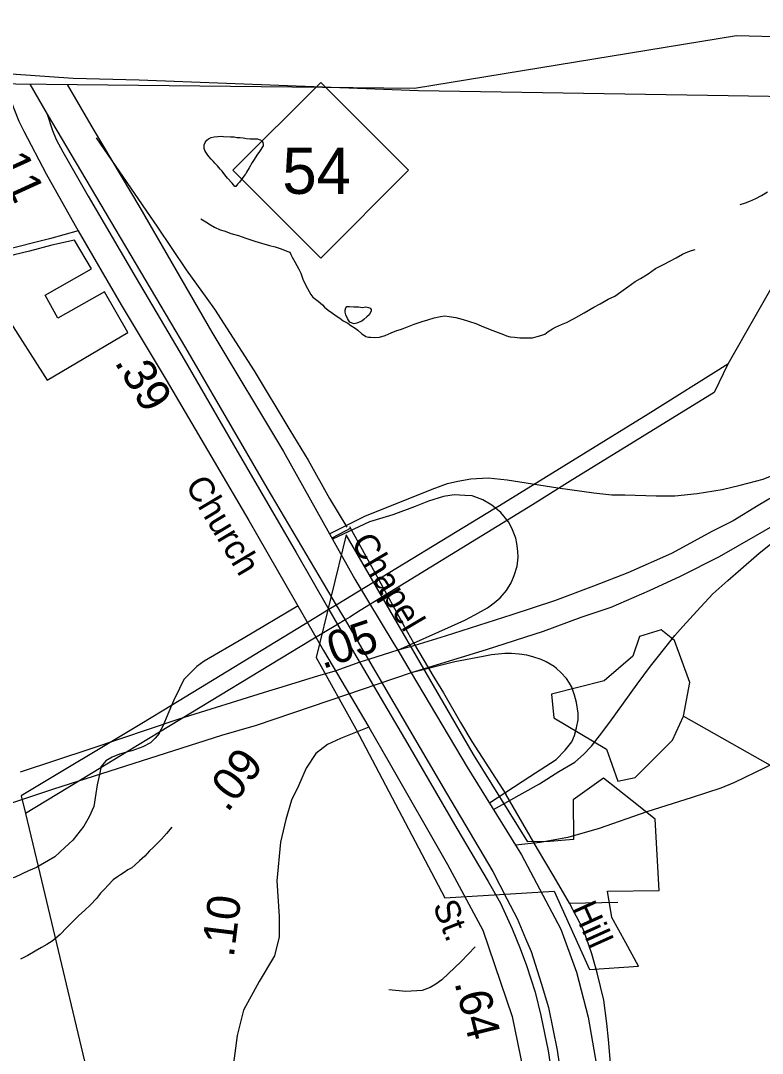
# Model space of a CAD drawing. Extents: x 2001466 to 2224147, y 644118 to 847247.
# Drawn here: x 2044369 to 2047181, y 766943 to 770860 of the extents above; entities that cross this region are included whole.
import ezdxf

# ---------------------------------------------------------------- set-up
doc = ezdxf.new("R2010")
doc.units = 0
for name, color, linetype in [('Exist Boundary Political City Limit New Hole', 7, 'Continuous'), ('Exist Boundary Political CountyLine', 7, 'Continuous'), ('Exist Hydrographic Misc Water Feature', 7, 'Continuous'), ('Exist Railroad Mainline', 7, 'Continuous'), ('Exist Railroad Siding', 7, 'Continuous'), ('Exist Road Non-System Type 51', 7, 'Continuous'), ('Exist Road Primary Interstate Ramp 1 Lane Attributed', 7, 'Continuous'), ('Exist Road Primary NC Attributed', 7, 'Continuous'), ('Exist Road Primary NC Label', 7, 'Continuous'), ('Exist Road Primary NC Service Mileage Hundredths English Label', 7, 'Continuous'), ('Exist Road Primary NC Shield CELL', 7, 'Continuous'), ('Exist Road Primary NC Shield Number Label', 7, 'Continuous'), ('Exist Road Primary NC UnDivided 4 Lane Attributed', 7, 'Continuous'), ('Exist Road Secondary Mileage Hundredths English Label', 7, 'Continuous'), ('Exist Road Secondary Type 41 Attributed', 7, 'Continuous'), ('Exist Road Secondary Type 51 Attributed', 7, 'Continuous'), ('Exist Road Secondary Type 51 Label', 7, 'Continuous'), ('Exist Utilities Electrical Transmission Line', 7, 'Continuous'), ('Map Preparation Boundary City Limit Buffer Line', 7, 'Continuous'), ('Prop Road Primary Interstate Projected', 7, 'Continuous')]:
    doc.layers.add(name, color=color, linetype=linetype)

msp = doc.modelspace()

# ---------------------------------------------------------------- linework, layer by layer
at = {"layer": 'Exist Boundary Political City Limit New Hole'}
for points in [[(2044775.5, 769677.8), (2044687.5, 769832.2), (2044509.9, 769731.8), (2044461.9, 769819.2), (2044637.6, 769919.1), (2044573.8, 770028.2), (2044487.6, 770008.9), (2044402.4, 769985.5), (2044343.9, 769971.4), (2044289.1, 769956.8), (2044234.9, 769936.1), (2044194.8, 769914.4), (2044312, 769743.8), (2044469.2, 769497), (2044775.5, 769677.8)], [(2045639.6, 768173.6), (2045977.8, 767533.9), (2046391.9, 767558.1), (2046526.5, 767261.7), (2046711.2, 767273.8), (2046663.4, 767362.6), (2046611.2, 767459.3), (2046593.9, 767558.4), (2046790.5, 767560.9), (2046774.6, 767831.5), (2046688.1, 767901.6), (2046633, 767944.3), (2046579.5, 767987.2), (2046464.4, 767904.4), (2046465.8, 767755), (2046375.2, 767746.9), (2046291.8, 767745.1), (2046086.4, 768077), (2045603.4, 768909.8), (2045489.5, 768444.4), (2045639.6, 768173.6)]]:
    msp.add_lwpolyline(points, dxfattribs=at)
at = {"layer": 'Exist Boundary Political CountyLine'}
msp.add_lwpolyline([(2027743, 770860.1), (2032512.5, 770820), (2036992.3, 770745.1), (2042490.6, 770640.9), (2045862.5, 770603.7), (2047082.9, 770803.2), (2048958.4, 770754.9), (2050439.2, 770682)], dxfattribs=at)
at = {"layer": 'Exist Hydrographic Misc Water Feature'}
msp.add_line((2046882.2, 768222.7), (2047211.4, 768036.2), dxfattribs=at)
for points in [[(2045222.9, 770279.5), (2045219, 770275.6), (2045209.4, 770261.3), (2045198.9, 770247.4), (2045191.3, 770239.7), (2045185.2, 770231.7), (2045181.3, 770231.5), (2045171, 770243.5), (2045153.2, 770263.3), (2045143.1, 770275.4), (2045133.3, 770289.4), (2045125.1, 770297.2), (2045114.8, 770309.3), (2045105, 770319.3), (2045099.3, 770327.5), (2045091.1, 770335.2), (2045083.1, 770345.4), (2045076.7, 770353.2), (2045070.8, 770361.4), (2045067.1, 770367.2), (2045065, 770375.2), (2045064.8, 770381.3), (2045064.8, 770389.1), (2045068.7, 770397.4), (2045070.8, 770401.2), (2045074.7, 770407.4), (2045080.8, 770411.4), (2045090.8, 770417.2), (2045102.5, 770419.4), (2045116.9, 770421.3), (2045129, 770421.5), (2045138.6, 770421.3), (2045164.7, 770419.4), (2045178.6, 770419.3), (2045189.1, 770417.3), (2045201, 770417.5), (2045212.9, 770415.3), (2045225, 770413.5), (2045238.9, 770411.3), (2045248.7, 770411.5), (2045259, 770411.5), (2045266.6, 770411.6), (2045273.1, 770409.4), (2045278.7, 770407.7), (2045285, 770401.5), (2045286.9, 770397.6), (2045288.7, 770391.6), (2045289.1, 770385.5), (2045274.8, 770363.7), (2045264.9, 770349.8), (2045254.9, 770333.5), (2045246.9, 770321.7), (2045235.2, 770301.6), (2045225.2, 770285.6), (2045222.9, 770279.5)], [(2047096.9, 770163.1), (2047117, 770169), (2047133.4, 770175.1), (2047157.2, 770185.3), (2047178.7, 770197), (2047201, 770211)], [(2045052.5, 770109), (2045071, 770096.9), (2045088.6, 770085.3), (2045104.6, 770077.2), (2045125.1, 770067.2), (2045145, 770061.3), (2045166.5, 770053.2), (2045195, 770045.2), (2045223.1, 770035.3), (2045256.7, 770023.3), (2045282.6, 770015.7), (2045312.7, 770007.4), (2045334.7, 770001.7), (2045352.9, 769995.7), (2045368.9, 769989.6), (2045378.7, 769985.7), (2045389.2, 769981.7), (2045392.9, 769973.8), (2045398.8, 769963.6), (2045408.7, 769945.8), (2045423.2, 769917.7), (2045431.2, 769901.9), (2045438.8, 769879.6), (2045448.9, 769857.8), (2045457.3, 769844), (2045469.2, 769821.9), (2045477.4, 769811.7), (2045487, 769803.7), (2045497.3, 769795.7), (2045513.1, 769781.9), (2045521.1, 769773.8), (2045535.4, 769761.9), (2045551.6, 769750.1), (2045569.2, 769738.2), (2045579.3, 769732.2), (2045591.6, 769722.2), (2045609, 769712.2), (2045621.3, 769704.3), (2045637.5, 769694.1), (2045647.2, 769686.1), (2045663.2, 769672.3), (2045669.3, 769668.2), (2045677.7, 769662), (2045687.6, 769660.1), (2045695.1, 769660.2), (2045709.3, 769658.4), (2045729.2, 769660.3), (2045751.5, 769666.3), (2045773.5, 769676.3), (2045795.2, 769684.4), (2045809.6, 769688.3), (2045835.4, 769698.5), (2045861.2, 769708.4), (2045891.4, 769718.5), (2045913.3, 769724.9), (2045937.1, 769732.6), (2045961.1, 769738.7), (2045977.3, 769740.7), (2045993.5, 769738.7), (2046019.1, 769734.8), (2046047.2, 769726.9), (2046071.2, 769718.8), (2046095.4, 769711), (2046115.5, 769703.1), (2046149.1, 769689.1), (2046179.1, 769677.3), (2046199.4, 769669.3), (2046211.1, 769665.1), (2046225.4, 769661.3), (2046241.6, 769659.3), (2046261.3, 769657.5), (2046283.2, 769657.4), (2046309.3, 769657.5), (2046327.3, 769661.6), (2046341.3, 769665.6), (2046357, 769671.4), (2046369.4, 769681.7), (2046385.5, 769691.4), (2046397.2, 769697.7), (2046419.2, 769707.8), (2046439.3, 769715.7), (2046464.9, 769729.6), (2046505.3, 769751.9), (2046542.8, 769773.8), (2046567, 769785.9), (2046596.8, 769804.1), (2046621.4, 769815.8), (2046644.7, 769832.2), (2046671.2, 769850.1), (2046698.7, 769870.2), (2046719, 769882.2), (2046748.9, 769900.4), (2046776.8, 769920.5), (2046808.8, 769936.3), (2046830.7, 769948.3), (2046854.9, 769960.5), (2046878.9, 769974.3), (2046892.6, 769980.4), (2046912.7, 769988.7), (2046926.5, 769992.6)], [(2045650, 769774.5), (2045665.8, 769772.5), (2045678.1, 769774.3), (2045688, 769772.4), (2045693.9, 769770.3), (2045698.2, 769764.4), (2045698, 769758.3), (2045690.2, 769744.5), (2045682, 769736.4), (2045670.1, 769726.5), (2045662.3, 769720.4), (2045652.3, 769716.2), (2045643.9, 769712.2), (2045633.8, 769710.5), (2045626, 769712.5), (2045617.8, 769716.2), (2045611.9, 769724.4), (2045607.8, 769730.3), (2045602, 769744.5), (2045600, 769754.1), (2045600, 769762.2), (2045602.2, 769770.4), (2045605.7, 769776.4), (2045616, 769776.4), (2045631.8, 769774.5), (2045650, 769774.5)], [(2046882.2, 768222.7), (2046907, 768350.1), (2046848.1, 768508.8), (2046798.1, 768549.2), (2046715.1, 768524.6), (2046690.1, 768449.7), (2046582, 768356.8), (2046382.1, 768305.1), (2046391.1, 768216.3), (2046591, 768097.4), (2046633, 767975.2), (2046699.1, 767990.1), (2046841.2, 768131.6), (2046882.2, 768222.7)], [(2044941.8, 767801.4), (2044921.7, 767777.3), (2044903.6, 767755.3), (2044887.8, 767741.2), (2044869.8, 767723.3), (2044857.9, 767711.2), (2044839.9, 767691.2), (2044820, 767673.1), (2044801.9, 767657.1), (2044790, 767647.1), (2044775.9, 767639), (2044761.9, 767629), (2044748, 767621), (2044736.1, 767613), (2044720.1, 767601), (2044702.1, 767582.9), (2044686.1, 767564.9), (2044672.1, 767550.9), (2044656.1, 767530.9), (2044634.2, 767506.8), (2044612.3, 767486.8), (2044588.3, 767464.7), (2044568.4, 767444.7), (2044544.4, 767420.6), (2044518.5, 767394.6), (2044502.6, 767380.6), (2044488.6, 767368.5), (2044468.5, 767356.5), (2044448.6, 767344.5), (2044424.6, 767330.5), (2044396.5, 767314.4), (2044368.7, 767300.3)]]:
    msp.add_lwpolyline(points, dxfattribs=at)
at = {"layer": 'Exist Railroad Mainline'}
for points in [[(2044404, 770619.8), (2044469.7, 770505.8)], [(2044469.7, 770505.8), (2044653.4, 770196), (2044993.6, 769619.1), (2045302.7, 769088.7), (2045565.8, 768643.6), (2045598.9, 768587.5), (2045644.9, 768509.7), (2045983.1, 767930.8), (2046159, 767633.1), (2046212.9, 767530), (2046251.3, 767455.3), (2046283.8, 767378.6), (2046304.8, 767330.2), (2046342.3, 767209.4), (2046370.4, 767116.8), (2046403.1, 766956.1), (2046431.2, 766765.5)]]:
    msp.add_lwpolyline(points, dxfattribs=at)
at = {"layer": 'Exist Railroad Siding'}
msp.add_lwpolyline([(2044469.7, 770505.8), (2044490.4, 770443.4), (2044503.7, 770409.1), (2044528.8, 770362.6), (2044625.3, 770194.6), (2044807, 769882.9), (2044988.7, 769575.2), (2045176, 769251.3), (2045413.7, 768842.4), (2045538, 768626.7), (2045570.5, 768570.3), (2045593.3, 768530.8), (2045836.8, 768115.8), (2046022.3, 767796), (2046142.2, 767595.5), (2046188.5, 767512.5), (2046232.5, 767415.6), (2046263, 767341), (2046287.7, 767276.5), (2046319.6, 767175.8), (2046341.8, 767087.4), (2046369.1, 766952.8), (2046388.5, 766828.4)], dxfattribs=at)
at = {"layer": 'Exist Road Non-System Type 51'}
for points in [[(2044587.7, 770062.7), (2044478.3, 770032.9), (2044302.9, 769987.9)], [(2045421, 768640.2), (2045213, 768516.5), (2045065.3, 768431.5), (2045036.8, 768410.1), (2044987.8, 768361.1), (2044971.1, 768327.5), (2044948.2, 768279.9), (2044941.1, 768263)], [(2044941.1, 768263), (2044920.8, 768214.5), (2044908.2, 768184.7), (2044896, 768161.6)], [(2044896, 768161.6), (2044893.6, 768157), (2044879.3, 768139.3), (2044860.9, 768121.7), (2044832.6, 768106.3), (2044790.3, 768091.2), (2044770.7, 768085.6)], [(2044770.7, 768085.6), (2044744, 768078.1), (2044715.8, 768066.7), (2044691.5, 768053.2), (2044673, 768029.5), (2044672.5, 768026.1)], [(2044672.5, 768026.1), (2044668.5, 768001.6), (2044659.6, 767961.8), (2044646, 767880.1), (2044629.2, 767840.4), (2044608.4, 767804.9), (2044567.3, 767751.7), (2044536.8, 767724.3), (2044498.1, 767689.1), (2044435.3, 767652.1)], [(2047211.4, 768036.2), (2047191.1, 768026.1), (2047075.9, 767970.4), (2047023.5, 767949.5), (2046914.7, 767913.7), (2046743.6, 767859.2), (2046562.8, 767796.4), (2046444, 767762.5), (2046339.4, 767742.7), (2046246, 767732.7)], [(2044435.3, 767652.1), (2044429.2, 767648.5), (2044399, 767635.1), (2044348.5, 767612.2), (2044292.1, 767595.3), (2044262, 767587.9), (2044229.7, 767572.6), (2044203.4, 767559.1)], [(2046092.5, 767347.2), (2046039.3, 767292.3), (2045965.9, 767221.8), (2045943.6, 767206.2), (2045921.3, 767192.7), (2045891.1, 767181.3), (2045829, 767178.6), (2045765.1, 767183.9)]]:
    msp.add_lwpolyline(points, dxfattribs=at)
at = {"layer": 'Exist Road Primary Interstate Ramp 1 Lane Attributed'}
for points in [[(2045540.7, 768913.2), (2045673.7, 768980.7), (2045928.8, 769083.6), (2045987, 769104.7), (2046026.1, 769113.7), (2046076.3, 769122.7), (2046141.5, 769125.7), (2046213.6, 769118.9), (2046406.4, 769088.4), (2046541.8, 769069.4), (2046610.5, 769061.7), (2046660.2, 769061.7), (2046778.8, 769057.5), (2046849.9, 769057.5), (2046934.5, 769067.1), (2047028.6, 769082.5), (2047097.8, 769097.8), (2047184.3, 769120.9), (2047398.6, 769206.6), (2047528.6, 769275.2)], [(2046162.1, 767868.4), (2046336.4, 767966), (2046409.4, 768011.8), (2046469.9, 768048.3), (2046503.3, 768077.5), (2046533.5, 768109), (2046564.4, 768147.3), (2046602.8, 768199.5), (2046707.2, 768343.3), (2046757.3, 768411.4), (2046788.2, 768449.7), (2046849.1, 768527.6), (2046880.3, 768562.6), (2046932.9, 768620), (2046994.2, 768686.3), (2047050.4, 768737.3), (2047100.1, 768779.6), (2047169.7, 768840.8), (2047218.8, 768879.7), (2047410.8, 769035.5), (2047526.5, 769146.1)], [(2045799.2, 768472.1), (2046002.7, 768563.3), (2046053, 768586.5), (2046091.3, 768606.8), (2046139.3, 768633), (2046164.8, 768651.8), (2046186.6, 768670.5), (2046211.4, 768699), (2046229.4, 768728.3), (2046240.7, 768755.3), (2046251.7, 768790.8), (2046255.2, 768824.7), (2046254.7, 768848.4), (2046250.7, 768877.2), (2046246.1, 768897.4), (2046231.5, 768934.8), (2046218.3, 768959), (2046189.6, 768994.6), (2046155.6, 769022.6), (2046121.5, 769043), (2046081.4, 769057.4), (2046052.7, 769059.7), (2046013.2, 769062.1), (2045972.2, 769055), (2045915.9, 769037.6), (2045864.7, 769017.1), (2045780.8, 768986.4), (2045692.3, 768959.9), (2045551.8, 768893.3)], [(2046146.8, 767893.1), (2046299.9, 767993), (2046399.8, 768057.8), (2046433.5, 768092.7), (2046458.4, 768125.1), (2046469.6, 768148.8), (2046477.1, 768177.5), (2046483.4, 768208.7), (2046483.4, 768233.6), (2046477.1, 768273.5), (2046469.6, 768302.2), (2046458.4, 768332.1), (2046449.7, 768347.8), (2046438.5, 768364.5), (2046417.1, 768388.3), (2046401, 768403.2), (2046392, 768410.1), (2046361.8, 768428), (2046343.1, 768436.7), (2046311.5, 768447.4), (2046288.4, 768453.2), (2046259.7, 768457.5), (2046230.2, 768460.4), (2046204.3, 768459.7), (2046154.3, 768455.3), (2046122.6, 768448.2), (2046015.9, 768428.1), (2045849.8, 768387.1)]]:
    msp.add_lwpolyline(points, dxfattribs=at)
at = {"layer": 'Exist Road Primary NC Attributed'}
for points in [[(2044545.2, 770618.2), (2044643.4, 770448.9), (2044820.4, 770151.8), (2045094, 769678.3), (2045365.9, 769226.6), (2045636.2, 768741.9), (2045784.3, 768497.1), (2045799.2, 768472.1)], [(2045799.2, 768472.1), (2045849.8, 768387.1)], [(2045849.8, 768387.1), (2046062.7, 768029.3), (2046268.6, 767696), (2046416.7, 767415), (2046476.2, 767250.8), (2046521.3, 767080.1), (2046558.3, 766861.9), (2046596.9, 766518.1), (2046637.1, 766181.5), (2046687, 765914.2), (2046754.6, 765686.3), (2046841.5, 765480.2), (2046923.6, 765325.6), (2047050.7, 765129.9)]]:
    msp.add_lwpolyline(points, dxfattribs=at)
at = {"layer": 'Exist Road Primary NC Shield CELL'}
msp.add_lwpolyline([(2045174, 770292.8), (2045507, 770625.8), (2045840, 770292.8), (2045507, 769959.9)], close=True, dxfattribs=at)
at = {"layer": 'Exist Road Primary NC UnDivided 4 Lane Attributed'}
for p, q in [((2045863.4, 768490.7), (2045799.2, 768472.1)), ((2045799.2, 768472.1), (2045687.5, 768436.6)), ((2045654.5, 768426.5), (2045564.6, 768393.9)), ((2045687.5, 768436.6), (2045654.5, 768426.5))]:
    msp.add_line(p, q, dxfattribs=at)
for points in [[(2047528.6, 769275.2), (2047386.2, 769165.6), (2047254.7, 769074.4), (2047165.7, 769021.2), (2047070.2, 768962.5), (2046992.4, 768923.7), (2046836.4, 768839.6), (2046671.8, 768766.5), (2046541.7, 768715.7), (2046393.8, 768659.9), (2046231.7, 768607.2), (2045978.3, 768525.9), (2045863.4, 768490.7)], [(2047526.5, 769146.1), (2047261.4, 768966.5), (2047154.1, 768904.7), (2047017.4, 768826.6), (2046869.5, 768751.8), (2046752.8, 768697.5), (2046606.7, 768634.5), (2046492.8, 768596), (2046350.5, 768543.7), (2046134.2, 768473.9), (2045849.8, 768387.1)], [(2045849.8, 768387.1), (2045538.1, 768280), (2045261.7, 768187), (2045130.4, 768148.7), (2044493.6, 767945.4), (2044284, 767876), (2043932.3, 767762.7)], [(2045564.9, 768394.1), (2045498.2, 768374.7), (2045359.8, 768332.5), (2045308.8, 768316.8), (2044968.9, 768210.4), (2044634.8, 768098), (2044367.3, 768010.2)]]:
    msp.add_lwpolyline(points, dxfattribs=at)
at = {"layer": 'Exist Road Secondary Type 41 Attributed'}
msp.add_lwpolyline([(2045689.8, 768180.3), (2045581.9, 768138), (2045532.7, 768114.4), (2045488.9, 768081.3), (2045451.4, 768024.6), (2045422.6, 767958.3), (2045396.4, 767903.7), (2045375, 767829.9), (2045353.7, 767744.5), (2045340.8, 767598), (2045348.9, 767462.7), (2045348.9, 767385.4), (2045331.2, 767313.8), (2045273.2, 767215.5), (2045213.7, 767107.6), (2045189.6, 767011), (2045170.2, 766858), (2045149.3, 766723.5), (2045125.2, 766635), (2045080.1, 766586.7), (2044991.6, 766517.4), (2044821, 766409.5), (2044648.8, 766356.4), (2044072.7, 766220.3)], dxfattribs=at)
at = {"layer": 'Exist Road Secondary Type 51 Attributed'}
for points in [[(2044311.2, 770620.8), (2044332.2, 770556.3), (2044362.2, 770479.3), (2044381.7, 770440.4), (2044465.4, 770279.3), (2044587.7, 770062.7)], [(2044587.7, 770062.7), (2044750.2, 769782.5), (2044920.8, 769498.3), (2045234.6, 768964.4), (2045517.8, 768471.6), (2045689.8, 768180.3)], [(2045689.8, 768180.3), (2045766.8, 768047), (2045987.7, 767659.2), (2046121.3, 767411.2), (2046232.4, 767083.5), (2046283.8, 766837.1), (2046314.4, 766679.3), (2046322.5, 766498.1), (2046320.9, 766261.4), (2046328.9, 765832.2), (2046383.6, 765455.3), (2046456, 765098.6)]]:
    msp.add_lwpolyline(points, dxfattribs=at)
at = {"layer": 'Exist Utilities Electrical Transmission Line'}
for p, q in [((2047700, 770698.8), (2047050.4, 769557)), ((2045565.8, 768643.6), (2045538, 768626.7)), ((2045538, 768626.7), (2045443, 768568.8)), ((2045443, 768568.8), (2044941.1, 768263)), ((2045570.5, 768570.3), (2045471.2, 768510.1)), ((2045598.9, 768587.5), (2045570.5, 768570.3)), ((2045471.2, 768510.1), (2044896, 768161.6)), ((2044896, 768161.6), (2044770.7, 768085.6)), ((2044770.7, 768085.6), (2044672.5, 768026.1)), ((2044672.5, 768026.1), (2044387.4, 767853.4)), ((2044387.4, 767853.4), (2044435.3, 767652.1))]:
    msp.add_line(p, q, dxfattribs=at)
for points in [[(2047050.4, 769557), (2046748.5, 769367.2), (2046184.3, 769020.2)], [(2047050.4, 769557), (2046998.2, 769450.1), (2046453.1, 769113)], [(2046453.1, 769113), (2046309.4, 769024.1), (2045656.8, 768622.9)], [(2046184.3, 769020.2), (2046163.1, 769007.1), (2045623.1, 768678.5)], [(2045623.1, 768678.5), (2045571.7, 768647.2), (2045565.8, 768643.6)], [(2045656.8, 768622.9), (2045616.7, 768598.3), (2045598.9, 768587.5)], [(2044941.1, 768263), (2044828.4, 768194.4), (2044370.8, 767919.7), (2044387.4, 767853.4)], [(2044435.3, 767652.1), (2044636, 766808.2), (2044750.2, 766327.3)]]:
    msp.add_lwpolyline(points, dxfattribs=at)
at = {"layer": 'Map Preparation Boundary City Limit Buffer Line'}
for p, q in [((2044334.9, 770658.8), (2044568.6, 770641.4)), ((2044568.6, 770641.4), (2044818.2, 770636.1))]:
    msp.add_line(p, q, dxfattribs=at)
for points in [[(2047052.1, 770576.1), (2047358.9, 770570.9), (2047510.1, 770568.4), (2048170.4, 770557.3), (2048412.9, 770553.2), (2048495.6, 770638.8), (2048546.5, 770719), (2048581.2, 770773.9)], [(2044818.2, 770636.1), (2045877.5, 770595.8), (2047052.1, 770576.1)], [(2044775.5, 769677.8), (2044687.5, 769832.2), (2044509.9, 769731.8), (2044461.9, 769819.2), (2044637.6, 769919.1), (2044573.8, 770028.2), (2044487.6, 770008.9), (2044402.4, 769985.5), (2044343.9, 769971.4), (2044289.1, 769956.8), (2044234.9, 769936.1), (2044194.8, 769914.4), (2044312, 769743.8), (2044469.2, 769497), (2044775.5, 769677.8)], [(2045639.6, 768173.6), (2045977.8, 767533.9), (2046391.9, 767558.1), (2046526.5, 767261.7), (2046711.2, 767273.8), (2046663.4, 767362.6), (2046611.2, 767459.3), (2046593.9, 767558.4), (2046790.5, 767560.9), (2046774.6, 767831.5), (2046688.1, 767901.6), (2046633, 767944.3), (2046579.5, 767987.2), (2046464.4, 767904.4), (2046465.8, 767755), (2046375.2, 767746.9), (2046291.8, 767745.1), (2046086.4, 768077), (2045603.4, 768909.8), (2045489.5, 768444.4), (2045639.6, 768173.6)]]:
    msp.add_lwpolyline(points, dxfattribs=at)
at = {"layer": 'Prop Road Primary Interstate Projected'}
for p, q in [((2045620.4, 768935.2), (2045551.2, 768898.9)), ((2045859.2, 768500.7), (2045935.5, 768370.4)), ((2046450.7, 767513.4), (2046633.8, 767517.3))]:
    msp.add_line(p, q, dxfattribs=at)
for points in [[(2044655.9, 770416.1), (2044888.2, 770076.5), (2044996.2, 769914.6), (2045075.5, 769806.9), (2045103.9, 769766.1), (2045254.4, 769532.2), (2045389.4, 769307.4), (2045458.9, 769193), (2045540.6, 769048.2), (2045606.4, 768939.7)], [(2045616.5, 768942.1), (2045720.1, 768753.8), (2045825, 768560.5), (2045859.2, 768500.7)], [(2045935.5, 768370.4), (2045972.5, 768310.2), (2046036.5, 768198.3), (2046079.2, 768126.4), (2046208.5, 767926.2)], [(2046450.7, 767513.4), (2046392, 767613.4), (2046328.6, 767719), (2046208.5, 767926.2)], [(2046663.9, 766057.4), (2046626.3, 766342.8), (2046622.9, 766396.2), (2046616.2, 766514.7), (2046608.6, 766875.4), (2046598.4, 766995.9), (2046591.6, 767056.2), (2046580.5, 767144.8), (2046555.2, 767249.2), (2046534.6, 767320.4), (2046503, 767412.2), (2046450.7, 767513.4)]]:
    msp.add_lwpolyline(points, dxfattribs=at)

# ---------------------------------------------------------------- texts
at = {"layer": 'Exist Road Primary NC Label'}
for s, rotation, p in [('Chapel', 300.6894, (2045619.6, 768881.7)), ('Hill', 294.2656, (2046457.4, 767494.4))]:
    msp.add_text(s, height=95, rotation=rotation, dxfattribs=at).set_placement(p)
at = {"layer": 'Exist Road Primary NC Service Mileage Hundredths English Label'}
msp.add_text('.05', height=125, rotation=18.6907, dxfattribs=at).set_placement((2045513.7, 768400.1))
at = {"layer": 'Exist Road Primary NC Shield Number Label'}
msp.add_text('54', height=175, dxfattribs=at).set_placement((2045361.2, 770203.1))
at = {"layer": 'Exist Road Secondary Mileage Hundredths English Label'}
for s, rotation, p in [('.11', 294.5374, (2044253.2, 770370.8)), ('.39', 300.9291, (2044722.8, 769564.8)), ('.09', 52.2877, (2045153, 767853.8)), ('.10', 82.9132, (2045176.9, 767304.6)), ('.64', 283.8857, (2046013.4, 767212))]:
    msp.add_text(s, height=125, rotation=rotation, dxfattribs=at).set_placement(p)
at = {"layer": 'Exist Road Secondary Type 51 Label'}
for s, rotation, p in [('Church', 300.8332, (2044991.1, 769098.9)), (' St.', 291.5892, (2045917.4, 767536.8))]:
    msp.add_text(s, height=95, rotation=rotation, dxfattribs=at).set_placement(p)

doc.saveas('drawing.dxf')
